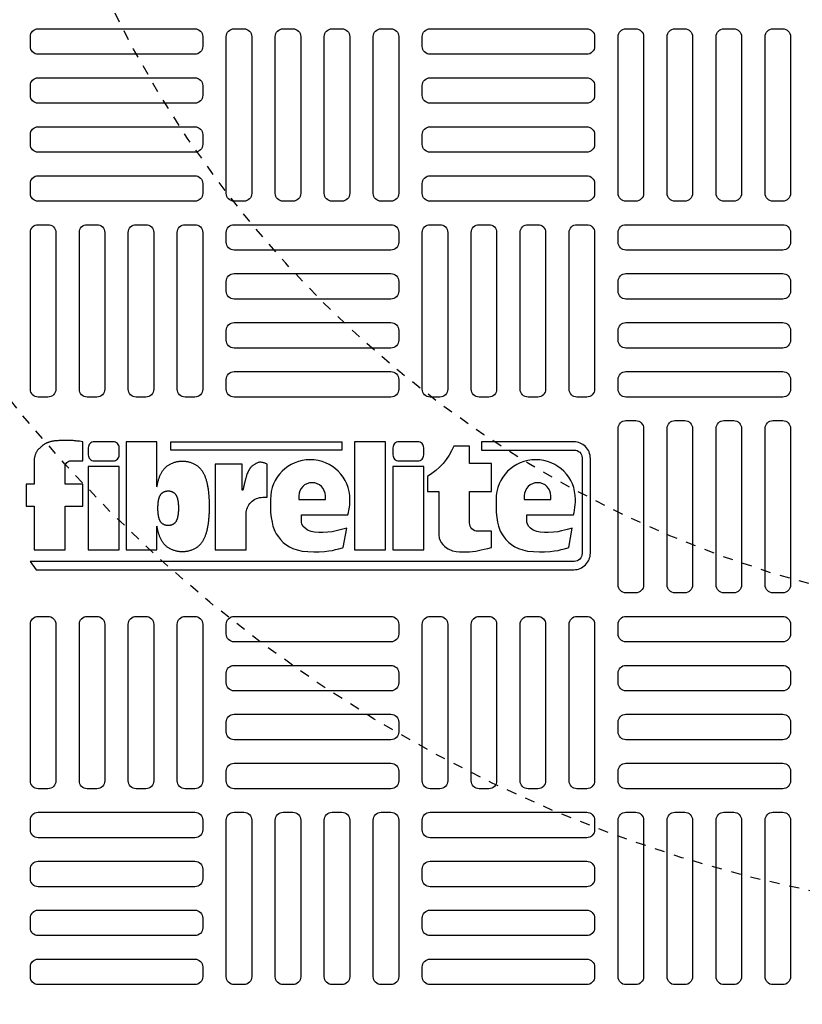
# Model space of a CAD drawing. Extents: x -285 to 5863, y 308 to 3178.
# Tile 598 of 622: x 5261 to 5269, y 1383 to 1393. Entities that reach past the tile are written whole.
import ezdxf

# ---------------------------------------------------------------- set-up
doc = ezdxf.new("R2010")
doc.units = 0
doc.header["$MEASUREMENT"] = 0
doc.linetypes.add('HIDDEN2', pattern=[0.28125, 0.1875, -0.09375])
doc.layers.get('DEFPOINTS').update_dxf_attribs({"linetype": 'CONTINUOUS'})
for name, color, linetype in [('TANK-MANHOLE-COVER-40', 2, 'CONTINUOUS'), ('TANK-MANHOLE-COVER-HATCH-40', 252, 'CONTINUOUS'), ('TANK-SLOPE', 3, 'CONTINUOUS')]:
    doc.layers.add(name, color=color, linetype=linetype)

msp = doc.modelspace()

# ---------------------------------------------------------------- linework, layer by layer
at = {"layer": 'DEFPOINTS', "color": 8, "linetype": 'HIDDEN2', "ltscale": 0.125}
msp.add_circle((5271.97805, 1398.01916), 14, dxfattribs=at)
msp.add_circle((5271.97805, 1398.01916), 14, dxfattribs=at)
msp.add_circle((5271.97805, 1398.01916), 14, dxfattribs=at)
msp.add_circle((5271.97805, 1398.01916), 14, dxfattribs=at)
at = {"layer": 'DEFPOINTS', "color": 8, "linetype": 'HIDDEN2', "ltscale": 0.5}
msp.add_circle((5271.97805, 1398.01916), 11, dxfattribs=at)
msp.add_circle((5271.97805, 1398.01916), 11, dxfattribs=at)
msp.add_circle((5271.97805, 1398.01916), 11, dxfattribs=at)
msp.add_circle((5271.97805, 1398.01916), 11, dxfattribs=at)
at = {"layer": 'TANK-MANHOLE-COVER-40', "color": 2}
for points in [[(5261.30896, 1388.65603), (5261.30896, 1388.40261), (5261.22744, 1388.40261), (5261.22744, 1388.1826), (5261.30896, 1388.1826), (5261.30896, 1387.74258), (5261.61895, 1387.74258), (5261.61895, 1388.1826), (5261.79718, 1388.1826), (5261.79718, 1388.40261), (5261.61895, 1388.40261), (5261.61895, 1388.57847, -0.4142136), (5261.67854, 1388.63806), (5261.79718, 1388.63806), (5261.79718, 1388.82969)], [(5263.40558, 1388.34209), (5263.39979, 1388.34209), (5263.39979, 1388.60309), (5263.12857, 1388.60309), (5263.12857, 1387.74258), (5263.43856, 1387.74258), (5263.43856, 1388.10444, -0.4142136), (5263.60542, 1388.2713), (5263.64911, 1388.2713), (5263.64911, 1388.60309, 0.0155145), (5263.63554, 1388.60992, 0.0247331), (5263.6267, 1388.61351, 0.0059457), (5263.61104, 1388.61878, 0.0128698), (5263.60372, 1388.62094, 0.049414), (5263.58723, 1388.62364, 0.0539295), (5263.57194, 1388.62297, 0.0366274), (5263.55745, 1388.61965, 0.0425645), (5263.54557, 1388.61486, 0.0062906), (5263.53522, 1388.60946, 0.008872), (5263.52799, 1388.60541, 0.0093213), (5263.51646, 1388.59837, 0.0097415), (5263.50568, 1388.59122, 0.0289061), (5263.49549, 1388.58325, 0.0276934), (5263.48585, 1388.57379, 0.0266299), (5263.47678, 1388.56271, 0.0416471), (5263.47199, 1388.55489, 0.0002646), (5263.46704, 1388.54504, 0.0001633), (5263.45903, 1388.52907, 0.000116), (5263.44982, 1388.51067, 0.0006659), (5263.44822, 1388.50746, 0.0348426), (5263.44562, 1388.50117, 0.014153), (5263.44078, 1388.48517, 0.0016759), (5263.43706, 1388.47129, -0.0030302), (5263.43334, 1388.45742, -0.0003982), (5263.42962, 1388.44393, 0.0007237), (5263.42591, 1388.43045, 0.0016601), (5263.42152, 1388.41422, 0.0066972), (5263.4205, 1388.41018, 0.0037939), (5263.41964, 1388.40644, 0.0006926), (5263.41509, 1388.38587, 0.0002719), (5263.41454, 1388.38336, 0.0000196), (5263.40698, 1388.34871, 0.0026773), (5263.4059, 1388.34367, 0.0001013), (5263.40558, 1388.34209)]]:
    msp.add_lwpolyline(points, format="xyb", dxfattribs=at)
for points in [[(5265.80228, 1388.82969), (5265.80228, 1388.74627), (5266.73478, 1388.74627, -0.4142136), (5266.8133, 1388.66775), (5266.8133, 1387.7053, -0.4142136), (5266.73478, 1387.62678), (5261.26705, 1387.62678), (5261.32998, 1387.54336), (5266.72988, 1387.54336, 0.4142136), (5266.89673, 1387.71021), (5266.89673, 1388.66284, 0.4142136), (5266.72988, 1388.82969)], [(5261.91201, 1388.63806), (5262.10282, 1388.63806, 0.4142136), (5262.16241, 1388.69765), (5262.16241, 1388.7701, 0.4142136), (5262.10282, 1388.82969), (5261.91201, 1388.82969, 0.4142136), (5261.85242, 1388.7701), (5261.85242, 1388.69765, 0.4142136)], [(5264.97246, 1388.63806), (5265.16327, 1388.63806, 0.4142136), (5265.22286, 1388.69765), (5265.22286, 1388.7701, 0.4142136), (5265.16327, 1388.82969), (5264.97246, 1388.82969, 0.4142136), (5264.91287, 1388.7701), (5264.91287, 1388.69765, 0.4142136)], [(5265.9031, 1387.76586), (5265.9031, 1387.92941), (5265.76628, 1387.92941, -0.4142136), (5265.68285, 1388.01284), (5265.68285, 1388.32998), (5265.9031, 1388.32998), (5265.9031, 1388.61069), (5265.68285, 1388.61069), (5265.68285, 1388.78461), (5265.52344, 1388.78461, -0.1618679), (5265.26147, 1388.48171), (5265.26147, 1388.32872), (5265.37287, 1388.32872), (5265.37287, 1387.894), (5265.37909, 1387.86155), (5265.38662, 1387.83607), (5265.39822, 1387.81579), (5265.4133, 1387.79783), (5265.43069, 1387.78103), (5265.45098, 1387.76423), (5265.46954, 1387.75206), (5265.51244, 1387.73468), (5265.54897, 1387.72773), (5265.58086, 1387.72426), (5265.60811, 1387.72426), (5265.64464, 1387.72426), (5265.68232, 1387.72426), (5265.71363, 1387.72657), (5265.7461, 1387.73063), (5265.77219, 1387.73584), (5265.8006, 1387.7428), (5265.83017, 1387.74917), (5265.86728, 1387.75786)], [(5264.44867, 1387.96268), (5264.39714, 1387.94821), (5264.36966, 1387.93997), (5264.34126, 1387.93265), (5264.30278, 1387.92533), (5264.25973, 1387.92075), (5264.20752, 1387.91892), (5264.16904, 1387.91801), (5264.12599, 1387.92167), (5264.09118, 1387.92808), (5264.05637, 1387.93997), (5264.02981, 1387.96011), (5264.01235, 1387.97763), (5263.99783, 1388.00269), (5263.99307, 1388.02099), (5263.99307, 1388.09436), (5264.45965, 1388.09436), (5264.46713, 1388.11697), (5264.47064, 1388.13801), (5264.47571, 1388.17151), (5264.47883, 1388.19684), (5264.48, 1388.22099), (5264.48091, 1388.25017, 1), (5263.68272, 1388.25017), (5263.68325, 1388.21022), (5263.68417, 1388.16124), (5263.68325, 1388.11965), (5263.69065, 1388.06697), (5263.69805, 1388.02168), (5263.7073, 1387.98009), (5263.72487, 1387.93203), (5263.7406, 1387.90338), (5263.76187, 1387.87381), (5263.78222, 1387.84608), (5263.80997, 1387.81836), (5263.83865, 1387.7971), (5263.87287, 1387.77492), (5263.9071, 1387.75828), (5263.9515, 1387.74165), (5263.9996, 1387.73148), (5264.05787, 1387.72501), (5264.11892, 1387.72409), (5264.17072, 1387.72409), (5264.22714, 1387.72778), (5264.27062, 1387.73333), (5264.30577, 1387.73795), (5264.33722, 1387.74627), (5264.36959, 1387.75366), (5264.40567, 1387.76475), (5264.41309, 1387.76821)], [(5266.25912, 1388.02099), (5266.25912, 1388.09436), (5266.7257, 1388.09436), (5266.73319, 1388.11697), (5266.7367, 1388.13801), (5266.74176, 1388.17151), (5266.74488, 1388.19684), (5266.74605, 1388.22099), (5266.74696, 1388.25017, 1), (5265.94877, 1388.25017), (5265.9493, 1388.21022), (5265.95023, 1388.16124), (5265.9493, 1388.11965), (5265.9567, 1388.06697), (5265.9641, 1388.02168), (5265.97335, 1387.98009), (5265.99093, 1387.93203), (5266.00665, 1387.90338), (5266.02793, 1387.87381), (5266.04827, 1387.84608), (5266.07602, 1387.81836), (5266.1047, 1387.7971), (5266.13892, 1387.77492), (5266.17315, 1387.75828), (5266.21755, 1387.74165), (5266.26565, 1387.73148), (5266.32392, 1387.72501), (5266.38497, 1387.72409), (5266.43677, 1387.72409), (5266.4932, 1387.72778), (5266.53667, 1387.73333), (5266.57182, 1387.73795), (5266.60327, 1387.74627), (5266.63565, 1387.75366), (5266.67172, 1387.76475), (5266.67914, 1387.76821), (5266.71472, 1387.96268), (5266.66319, 1387.94821), (5266.63571, 1387.93997), (5266.60731, 1387.93265), (5266.56884, 1387.92533), (5266.52579, 1387.92075), (5266.47357, 1387.91892), (5266.4351, 1387.91801), (5266.39204, 1387.92167), (5266.35724, 1387.92808), (5266.32243, 1387.93997), (5266.29586, 1387.96011), (5266.2784, 1387.97763), (5266.26388, 1388.00269)], [(5264.23388, 1388.25017), (5264.23388, 1388.28485, 1), (5263.96712, 1388.28485), (5263.96712, 1388.25017)], [(5266.49994, 1388.25017), (5266.49994, 1388.28485, 1), (5266.23317, 1388.28485), (5266.23317, 1388.25017)]]:
    msp.add_lwpolyline(points, format="xyb", close=True, dxfattribs=at)
for points in [[(5261.79718, 1388.82969), (5261.77953, 1388.832), (5261.76408, 1388.83397), (5261.75056, 1388.83566), (5261.73866, 1388.83707), (5261.72808, 1388.83825), (5261.71852, 1388.83923), (5261.7097, 1388.84003), (5261.7013, 1388.84068), (5261.69308, 1388.84121), (5261.68498, 1388.84163), (5261.67697, 1388.84197), (5261.66904, 1388.84222), (5261.66117, 1388.84241), (5261.65333, 1388.84255), (5261.64552, 1388.84264), (5261.63772, 1388.84271), (5261.6299, 1388.84276), (5261.62204, 1388.84279), (5261.61413, 1388.84278), (5261.60614, 1388.84273), (5261.59806, 1388.84263), (5261.58986, 1388.84247), (5261.58153, 1388.84224), (5261.57304, 1388.84193), (5261.56439, 1388.84153), (5261.55565, 1388.84105), (5261.54691, 1388.84048), (5261.53825, 1388.83983), (5261.52976, 1388.8391), (5261.52153, 1388.8383), (5261.51363, 1388.83741), (5261.50617, 1388.83645), (5261.49919, 1388.83542), (5261.49267, 1388.83431), (5261.48657, 1388.83314), (5261.48081, 1388.83191), (5261.47536, 1388.83062), (5261.47016, 1388.82928), (5261.46515, 1388.82788), (5261.46028, 1388.82644), (5261.45551, 1388.82494), (5261.45082, 1388.82339), (5261.4462, 1388.82177), (5261.44166, 1388.82006), (5261.43719, 1388.81825), (5261.43277, 1388.81631), (5261.42841, 1388.81425), (5261.4241, 1388.81204), (5261.41984, 1388.80968), (5261.41565, 1388.80718), (5261.41155, 1388.8046), (5261.40756, 1388.80195), (5261.40371, 1388.79927), (5261.40003, 1388.79659), (5261.39653, 1388.79395), (5261.39325, 1388.79138), (5261.39019, 1388.78891), (5261.3873, 1388.7865), (5261.38454, 1388.78411), (5261.38184, 1388.78172), (5261.37914, 1388.77929), (5261.3764, 1388.77677), (5261.37355, 1388.77414), (5261.37054, 1388.77136), (5261.36733, 1388.76839), (5261.36394, 1388.76524), (5261.36044, 1388.76193), (5261.35688, 1388.75847), (5261.3533, 1388.75486), (5261.34975, 1388.75113), (5261.34629, 1388.74729), (5261.34298, 1388.74335), (5261.33984, 1388.73931), (5261.33688, 1388.73514), (5261.33409, 1388.73083), (5261.33145, 1388.72632), (5261.32895, 1388.72159), (5261.32657, 1388.7166), (5261.32431, 1388.71132), (5261.32215, 1388.70571), (5261.32008, 1388.69977), (5261.31811, 1388.69356), (5261.31625, 1388.68718), (5261.31451, 1388.68073), (5261.3129, 1388.67429), (5261.31143, 1388.66796), (5261.31012, 1388.66185), (5261.30896, 1388.65603)], [(5262.54208, 1388.37793), (5262.54208, 1388.82969), (5262.23209, 1388.82969), (5262.23209, 1387.74258), (5262.54208, 1387.74258), (5262.54208, 1387.98059)], [(5262.54208, 1388.37793), (5262.54289, 1388.3823), (5262.54463, 1388.39109), (5262.54647, 1388.39985), (5262.54839, 1388.40852), (5262.55038, 1388.41705), (5262.55243, 1388.42539), (5262.55453, 1388.43354), (5262.55671, 1388.4415), (5262.55897, 1388.44927), (5262.56131, 1388.45687), (5262.56375, 1388.46429), (5262.56629, 1388.47154), (5262.56894, 1388.47863), (5262.57171, 1388.48556), (5262.5746, 1388.49234), (5262.57763, 1388.49897), (5262.58079, 1388.50547), (5262.58408, 1388.51185), (5262.58753, 1388.5181), (5262.59112, 1388.52425), (5262.59487, 1388.5303), (5262.59877, 1388.53625), (5262.60283, 1388.54209), (5262.60704, 1388.5478), (5262.61141, 1388.55337), (5262.61592, 1388.55878), (5262.62057, 1388.56402), (5262.62536, 1388.56906), (5262.63028, 1388.5739), (5262.63535, 1388.57851), (5262.64056, 1388.58292), (5262.64594, 1388.58712), (5262.6515, 1388.59115), (5262.65726, 1388.59501), (5262.66324, 1388.59872), (5262.66945, 1388.6023), (5262.67591, 1388.60575), (5262.68262, 1388.60909), (5262.68957, 1388.61231), (5262.69673, 1388.61538), (5262.70406, 1388.61829), (5262.71154, 1388.62101), (5262.71914, 1388.62354), (5262.72682, 1388.62584), (5262.73457, 1388.62791), (5262.74234, 1388.62972), (5262.75013, 1388.63127), (5262.75795, 1388.63258), (5262.76578, 1388.63364), (5262.77363, 1388.63445), (5262.78148, 1388.63503), (5262.78935, 1388.63538), (5262.79722, 1388.63549), (5262.80508, 1388.63538), (5262.81295, 1388.63503), (5262.8208, 1388.63445), (5262.82865, 1388.63364), (5262.83648, 1388.63258), (5262.8443, 1388.63127), (5262.85209, 1388.62972), (5262.85986, 1388.62791), (5262.86761, 1388.62584), (5262.87529, 1388.62354), (5262.88289, 1388.62101), (5262.89037, 1388.61829), (5262.8977, 1388.61538), (5262.90486, 1388.61231), (5262.91181, 1388.60909), (5262.91852, 1388.60575), (5262.92498, 1388.6023), (5262.93119, 1388.59872), (5262.93717, 1388.59501), (5262.94293, 1388.59115), (5262.94849, 1388.58712), (5262.95387, 1388.58292), (5262.95908, 1388.57851), (5262.96415, 1388.5739), (5262.96907, 1388.56906), (5262.97386, 1388.56402), (5262.97851, 1388.55878), (5262.98302, 1388.55337), (5262.98739, 1388.5478), (5262.9916, 1388.54209), (5262.99566, 1388.53625), (5262.99956, 1388.5303), (5263.00331, 1388.52425), (5263.0069, 1388.5181), (5263.01035, 1388.51185), (5263.01364, 1388.50547), (5263.0168, 1388.49897), (5263.01983, 1388.49234), (5263.02272, 1388.48556), (5263.02549, 1388.47863), (5263.02814, 1388.47154), (5263.03068, 1388.46429), (5263.03312, 1388.45687), (5263.03546, 1388.44927), (5263.03772, 1388.4415), (5263.0399, 1388.43354), (5263.042, 1388.42539), (5263.04405, 1388.41705), (5263.04604, 1388.40852), (5263.04796, 1388.39985), (5263.0498, 1388.39109), (5263.05154, 1388.3823), (5263.05317, 1388.37354), (5263.05467, 1388.36486), (5263.05603, 1388.35632), (5263.05723, 1388.34797), (5263.05826, 1388.33986), (5263.05915, 1388.33198), (5263.0599, 1388.32428), (5263.06056, 1388.31674), (5263.06114, 1388.30933), (5263.06167, 1388.30201), (5263.06216, 1388.29475), (5263.06265, 1388.28753), (5263.06315, 1388.28031), (5263.06366, 1388.27311), (5263.06418, 1388.26594), (5263.06468, 1388.25881), (5263.06518, 1388.25173), (5263.06565, 1388.24473), (5263.06609, 1388.23781), (5263.06649, 1388.23099), (5263.06686, 1388.22428), (5263.06717, 1388.21766), (5263.06744, 1388.21113), (5263.06767, 1388.20467), (5263.06784, 1388.19827), (5263.06797, 1388.19191), (5263.06805, 1388.18558), (5263.06807, 1388.17926), (5263.06805, 1388.17294), (5263.06797, 1388.16661), (5263.06784, 1388.16025), (5263.06767, 1388.15385), (5263.06744, 1388.14739), (5263.06717, 1388.14086), (5263.06686, 1388.13425), (5263.06649, 1388.12753), (5263.06609, 1388.12071), (5263.06565, 1388.11379), (5263.06518, 1388.10679), (5263.06468, 1388.09972), (5263.06418, 1388.09259), (5263.06366, 1388.08541), (5263.06315, 1388.07821), (5263.06265, 1388.07099), (5263.06216, 1388.06377), (5263.06167, 1388.05652), (5263.06114, 1388.0492), (5263.06056, 1388.04178), (5263.0599, 1388.03424), (5263.05915, 1388.02655), (5263.05826, 1388.01866), (5263.05723, 1388.01055), (5263.05603, 1388.00221), (5263.05467, 1387.99367), (5263.05317, 1387.98499), (5263.05154, 1387.97622), (5263.0498, 1387.96743), (5263.04796, 1387.95868), (5263.04604, 1387.95), (5263.04405, 1387.94147), (5263.042, 1387.93313), (5263.0399, 1387.92498), (5263.03772, 1387.91702), (5263.03546, 1387.90925), (5263.03312, 1387.90165), (5263.03068, 1387.89423), (5263.02814, 1387.88698), (5263.02549, 1387.87989), (5263.02272, 1387.87296), (5263.01983, 1387.86619), (5263.0168, 1387.85955), (5263.01364, 1387.85305), (5263.01035, 1387.84668), (5263.0069, 1387.84042), (5263.00331, 1387.83427), (5262.99956, 1387.82822), (5262.99566, 1387.82228), (5262.9916, 1387.81644), (5262.98739, 1387.81072), (5262.98302, 1387.80515), (5262.97851, 1387.79974), (5262.97386, 1387.7945), (5262.96907, 1387.78946), (5262.96415, 1387.78462), (5262.95908, 1387.78001), (5262.95387, 1387.77561), (5262.94849, 1387.7714), (5262.94293, 1387.76737), (5262.93717, 1387.76351), (5262.93119, 1387.7598), (5262.92498, 1387.75623), (5262.91852, 1387.75277), (5262.91181, 1387.74943), (5262.90486, 1387.74622), (5262.8977, 1387.74315), (5262.89037, 1387.74024), (5262.88289, 1387.73751), (5262.87529, 1387.73499), (5262.86761, 1387.73268), (5262.85986, 1387.73062), (5262.85209, 1387.72881), (5262.8443, 1387.72725), (5262.83648, 1387.72594), (5262.82865, 1387.72489), (5262.8208, 1387.72407), (5262.81295, 1387.72349), (5262.80508, 1387.72315), (5262.79722, 1387.72303), (5262.78935, 1387.72315), (5262.78148, 1387.72349), (5262.77363, 1387.72407), (5262.76578, 1387.72489), (5262.75795, 1387.72594), (5262.75013, 1387.72725), (5262.74234, 1387.72881), (5262.73457, 1387.73062), (5262.72682, 1387.73268), (5262.71914, 1387.73499), (5262.71154, 1387.73751), (5262.70406, 1387.74024), (5262.69673, 1387.74315), (5262.68957, 1387.74622), (5262.68262, 1387.74943), (5262.67591, 1387.75277), (5262.66945, 1387.75623), (5262.66324, 1387.7598), (5262.65726, 1387.76351), (5262.6515, 1387.76737), (5262.64594, 1387.7714), (5262.64056, 1387.77561), (5262.63535, 1387.78001), (5262.63028, 1387.78462), (5262.62536, 1387.78946), (5262.62057, 1387.7945), (5262.61592, 1387.79974), (5262.61141, 1387.80515), (5262.60704, 1387.81072), (5262.60283, 1387.81644), (5262.59877, 1387.82228), (5262.59487, 1387.82822), (5262.59112, 1387.83427), (5262.58753, 1387.84042), (5262.58408, 1387.84668), (5262.58079, 1387.85305), (5262.57763, 1387.85955), (5262.5746, 1387.86619), (5262.57171, 1387.87296), (5262.56894, 1387.87989), (5262.56629, 1387.88698), (5262.56375, 1387.89423), (5262.56131, 1387.90165), (5262.55897, 1387.90925), (5262.55671, 1387.91702), (5262.55453, 1387.92498), (5262.55243, 1387.93313), (5262.55038, 1387.94147), (5262.54839, 1387.95), (5262.54647, 1387.95868), (5262.54463, 1387.96743), (5262.54289, 1387.97622), (5262.54208, 1387.98059)]]:
    msp.add_lwpolyline(points, dxfattribs=at)
for points in [[(5262.68265, 1388.74627), (5262.68265, 1388.82969), (5264.4009, 1388.82969), (5264.4009, 1388.74627)], [(5264.52729, 1387.74258), (5264.83728, 1387.74258), (5264.83728, 1388.82969), (5264.52729, 1388.82969)], [(5261.85242, 1387.74258), (5262.16241, 1387.74258), (5262.16241, 1388.58184), (5261.85242, 1388.58184)], [(5264.91287, 1387.74258), (5265.22286, 1387.74258), (5265.22286, 1388.58184), (5264.91287, 1388.58184)], [(5262.75801, 1388.14156), (5262.75785, 1388.13896), (5262.75768, 1388.13632), (5262.7575, 1388.13364), (5262.75732, 1388.13094), (5262.75712, 1388.12821), (5262.75693, 1388.12547), (5262.75673, 1388.12272), (5262.75654, 1388.11996), (5262.75635, 1388.1172), (5262.75616, 1388.11443), (5262.75596, 1388.11164), (5262.75574, 1388.1088), (5262.75549, 1388.10592), (5262.7552, 1388.10298), (5262.75486, 1388.09997), (5262.75447, 1388.09687), (5262.75401, 1388.09368), (5262.75349, 1388.09042), (5262.75292, 1388.0871), (5262.7523, 1388.08376), (5262.75163, 1388.0804), (5262.75093, 1388.07705), (5262.75019, 1388.07374), (5262.74943, 1388.07048), (5262.74865, 1388.06729), (5262.74785, 1388.06418), (5262.74701, 1388.06114), (5262.74615, 1388.05817), (5262.74526, 1388.05527), (5262.74433, 1388.05243), (5262.74336, 1388.04966), (5262.74234, 1388.04695), (5262.74128, 1388.04431), (5262.74018, 1388.04172), (5262.73902, 1388.03918), (5262.73782, 1388.0367), (5262.73656, 1388.03426), (5262.73524, 1388.03187), (5262.73387, 1388.02952), (5262.73244, 1388.02721), (5262.73095, 1388.02494), (5262.72939, 1388.02271), (5262.72779, 1388.02053), (5262.72612, 1388.0184), (5262.7244, 1388.01633), (5262.72262, 1388.01433), (5262.72079, 1388.0124), (5262.71891, 1388.01056), (5262.71697, 1388.00879), (5262.71498, 1388.00711), (5262.71293, 1388.0055), (5262.7108, 1388.00397), (5262.7086, 1388.00249), (5262.70632, 1388.00107), (5262.70394, 1387.99971), (5262.70148, 1387.99839), (5262.69891, 1387.99711), (5262.69626, 1387.99588), (5262.69352, 1387.99471), (5262.69072, 1387.9936), (5262.68786, 1387.99256), (5262.68496, 1387.99159), (5262.68202, 1387.99071), (5262.67907, 1387.98992), (5262.6761, 1387.98923), (5262.67312, 1387.98864), (5262.67013, 1387.98814), (5262.66714, 1387.98773), (5262.66414, 1387.98742), (5262.66114, 1387.9872), (5262.65814, 1387.98707), (5262.65513, 1387.98703), (5262.65213, 1387.98707), (5262.64912, 1387.9872), (5262.64612, 1387.98742), (5262.64312, 1387.98773), (5262.64013, 1387.98814), (5262.63714, 1387.98864), (5262.63416, 1387.98923), (5262.6312, 1387.98992), (5262.62824, 1387.99071), (5262.6253, 1387.99159), (5262.6224, 1387.99256), (5262.61954, 1387.9936), (5262.61674, 1387.99471), (5262.61401, 1387.99588), (5262.61135, 1387.99711), (5262.60878, 1387.99839), (5262.60632, 1387.99971), (5262.60395, 1388.00107), (5262.60166, 1388.00249), (5262.59946, 1388.00397), (5262.59734, 1388.0055), (5262.59528, 1388.00711), (5262.59329, 1388.00879), (5262.59136, 1388.01056), (5262.58947, 1388.0124), (5262.58764, 1388.01433), (5262.58587, 1388.01633), (5262.58414, 1388.0184), (5262.58248, 1388.02053), (5262.58087, 1388.02271), (5262.57932, 1388.02494), (5262.57782, 1388.02721), (5262.57639, 1388.02952), (5262.57502, 1388.03187), (5262.5737, 1388.03426), (5262.57244, 1388.0367), (5262.57124, 1388.03918), (5262.57008, 1388.04172), (5262.56898, 1388.04431), (5262.56792, 1388.04695), (5262.56691, 1388.04966), (5262.56594, 1388.05243), (5262.565, 1388.05527), (5262.56411, 1388.05817), (5262.56325, 1388.06114), (5262.56242, 1388.06418), (5262.56161, 1388.06729), (5262.56083, 1388.07048), (5262.56007, 1388.07374), (5262.55933, 1388.07705), (5262.55863, 1388.0804), (5262.55797, 1388.08376), (5262.55734, 1388.0871), (5262.55677, 1388.09042), (5262.55625, 1388.09368), (5262.55579, 1388.09687), (5262.5554, 1388.09997), (5262.55506, 1388.10298), (5262.55477, 1388.10592), (5262.55452, 1388.1088), (5262.5543, 1388.11164), (5262.5541, 1388.11443), (5262.55391, 1388.1172), (5262.55372, 1388.11996), (5262.55353, 1388.12272), (5262.55333, 1388.12547), (5262.55314, 1388.12821), (5262.55295, 1388.13094), (5262.55276, 1388.13364), (5262.55258, 1388.13632), (5262.55241, 1388.13896), (5262.55225, 1388.14156), (5262.55211, 1388.14413), (5262.55199, 1388.14666), (5262.55189, 1388.14915), (5262.55181, 1388.15162), (5262.55174, 1388.15406), (5262.55169, 1388.15649), (5262.55166, 1388.15891), (5262.55165, 1388.16133), (5262.55166, 1388.16374), (5262.55169, 1388.16616), (5262.55174, 1388.16859), (5262.55181, 1388.17104), (5262.55189, 1388.1735), (5262.55199, 1388.176), (5262.55211, 1388.17852), (5262.55225, 1388.18109), (5262.55241, 1388.18369), (5262.55258, 1388.18634), (5262.55276, 1388.18901), (5262.55295, 1388.19172), (5262.55314, 1388.19444), (5262.55333, 1388.19718), (5262.55353, 1388.19993), (5262.55372, 1388.20269), (5262.55391, 1388.20545), (5262.5541, 1388.20822), (5262.5543, 1388.21102), (5262.55452, 1388.21385), (5262.55477, 1388.21673), (5262.55506, 1388.21967), (5262.5554, 1388.22268), (5262.55579, 1388.22578), (5262.55625, 1388.22897), (5262.55677, 1388.23223), (5262.55734, 1388.23555), (5262.55797, 1388.2389), (5262.55863, 1388.24225), (5262.55933, 1388.2456), (5262.56007, 1388.24891), (5262.56083, 1388.25217), (5262.56161, 1388.25536), (5262.56242, 1388.25847), (5262.56325, 1388.26151), (5262.56411, 1388.26448), (5262.565, 1388.26739), (5262.56594, 1388.27022), (5262.56691, 1388.27299), (5262.56792, 1388.2757), (5262.56898, 1388.27835), (5262.57008, 1388.28094), (5262.57124, 1388.28347), (5262.57244, 1388.28595), (5262.5737, 1388.28839), (5262.57502, 1388.29078), (5262.57639, 1388.29313), (5262.57782, 1388.29544), (5262.57932, 1388.29771), (5262.58087, 1388.29994), (5262.58248, 1388.30213), (5262.58414, 1388.30425), (5262.58587, 1388.30632), (5262.58764, 1388.30832), (5262.58947, 1388.31025), (5262.59136, 1388.3121), (5262.59329, 1388.31386), (5262.59528, 1388.31554), (5262.59734, 1388.31715), (5262.59946, 1388.31869), (5262.60166, 1388.32016), (5262.60395, 1388.32158), (5262.60632, 1388.32295), (5262.60878, 1388.32426), (5262.61135, 1388.32554), (5262.61401, 1388.32677), (5262.61674, 1388.32794), (5262.61954, 1388.32905), (5262.6224, 1388.3301), (5262.6253, 1388.33106), (5262.62824, 1388.33194), (5262.6312, 1388.33273), (5262.63416, 1388.33342), (5262.63714, 1388.33402), (5262.64013, 1388.33451), (5262.64312, 1388.33492), (5262.64612, 1388.33523), (5262.64912, 1388.33545), (5262.65213, 1388.33558), (5262.65513, 1388.33563), (5262.65814, 1388.33558), (5262.66114, 1388.33545), (5262.66414, 1388.33523), (5262.66714, 1388.33492), (5262.67013, 1388.33451), (5262.67312, 1388.33402), (5262.6761, 1388.33342), (5262.67907, 1388.33273), (5262.68202, 1388.33194), (5262.68496, 1388.33106), (5262.68786, 1388.3301), (5262.69072, 1388.32905), (5262.69352, 1388.32794), (5262.69626, 1388.32677), (5262.69891, 1388.32554), (5262.70148, 1388.32426), (5262.70394, 1388.32295), (5262.70632, 1388.32158), (5262.7086, 1388.32016), (5262.7108, 1388.31869), (5262.71293, 1388.31715), (5262.71498, 1388.31554), (5262.71697, 1388.31386), (5262.71891, 1388.3121), (5262.72079, 1388.31025), (5262.72262, 1388.30832), (5262.7244, 1388.30632), (5262.72612, 1388.30425), (5262.72779, 1388.30213), (5262.72939, 1388.29994), (5262.73095, 1388.29771), (5262.73244, 1388.29544), (5262.73387, 1388.29313), (5262.73524, 1388.29078), (5262.73656, 1388.28839), (5262.73782, 1388.28595), (5262.73902, 1388.28347), (5262.74018, 1388.28094), (5262.74128, 1388.27835), (5262.74234, 1388.2757), (5262.74336, 1388.27299), (5262.74433, 1388.27022), (5262.74526, 1388.26739), (5262.74615, 1388.26448), (5262.74701, 1388.26151), (5262.74785, 1388.25847), (5262.74865, 1388.25536), (5262.74943, 1388.25217), (5262.75019, 1388.24891), (5262.75093, 1388.2456), (5262.75163, 1388.24225), (5262.7523, 1388.2389), (5262.75292, 1388.23555), (5262.75349, 1388.23223), (5262.75401, 1388.22897), (5262.75447, 1388.22578), (5262.75486, 1388.22268), (5262.7552, 1388.21967), (5262.75549, 1388.21673), (5262.75574, 1388.21385), (5262.75596, 1388.21102), (5262.75616, 1388.20822), (5262.75635, 1388.20545), (5262.75654, 1388.20269), (5262.75673, 1388.19993), (5262.75693, 1388.19718), (5262.75712, 1388.19444), (5262.75732, 1388.19172), (5262.7575, 1388.18901), (5262.75768, 1388.18634), (5262.75785, 1388.18369), (5262.75801, 1388.18109), (5262.75815, 1388.17852), (5262.75827, 1388.176), (5262.75837, 1388.1735), (5262.75846, 1388.17104), (5262.75852, 1388.16859), (5262.75857, 1388.16616), (5262.7586, 1388.16374), (5262.75861, 1388.16133), (5262.7586, 1388.15891), (5262.75857, 1388.15649), (5262.75852, 1388.15406), (5262.75846, 1388.15162), (5262.75837, 1388.14915), (5262.75827, 1388.14666), (5262.75815, 1388.14413)]]:
    msp.add_lwpolyline(points, close=True, dxfattribs=at)
at = {"layer": 'TANK-MANHOLE-COVER-40', "color": 4, "linetype": 'Continuous'}
msp.add_circle((5271.97882, 1398.01916), 22.63902, dxfattribs=at)
at = {"layer": 'TANK-MANHOLE-COVER-40', "color": 1, "linetype": 'Continuous'}
msp.add_circle((5271.97882, 1398.01916), 22.44094, dxfattribs=at)
at = {"layer": 'TANK-MANHOLE-COVER-40', "color": 2, "linetype": 'Continuous'}
msp.add_circle((5271.97882, 1398.01916), 21.65354, dxfattribs=at)
at = {"layer": 'TANK-MANHOLE-COVER-HATCH-40', "linetype": 'Continuous', "flags": 128}
for points in [[(5261.27016, 1392.90105, -0.4142136), (5261.3489, 1392.97979), (5262.9237, 1392.97979, -0.4142136), (5263.00244, 1392.90105), (5263.00244, 1392.80262, -0.4142136), (5262.9237, 1392.72388), (5261.3489, 1392.72388, -0.4142136), (5261.27016, 1392.80262)], [(5263.41583, 1392.97979, -0.4142136), (5263.49457, 1392.90105), (5263.49457, 1391.32625, -0.4142136), (5263.41583, 1391.24751), (5263.3174, 1391.24751, -0.4142136), (5263.23866, 1391.32625), (5263.23866, 1392.90105, -0.4142136), (5263.3174, 1392.97979)], [(5263.90795, 1392.97979, -0.4142136), (5263.98669, 1392.90105), (5263.98669, 1391.32625, -0.4142136), (5263.90795, 1391.24751), (5263.80953, 1391.24751, -0.4142136), (5263.73079, 1391.32625), (5263.73079, 1392.90105, -0.4142136), (5263.80953, 1392.97979)], [(5264.40008, 1392.97979, -0.4142136), (5264.47882, 1392.90105), (5264.47882, 1391.32625, -0.4142136), (5264.40008, 1391.24751), (5264.30165, 1391.24751, -0.4142136), (5264.22291, 1391.32625), (5264.22291, 1392.90105, -0.4142136), (5264.30165, 1392.97979)], [(5264.8922, 1392.97979, -0.4142136), (5264.97094, 1392.90105), (5264.97094, 1391.32625, -0.4142136), (5264.8922, 1391.24751), (5264.79378, 1391.24751, -0.4142136), (5264.71504, 1391.32625), (5264.71504, 1392.90105, -0.4142136), (5264.79378, 1392.97979)], [(5265.20716, 1392.90105, -0.4142136), (5265.2859, 1392.97979), (5266.86071, 1392.97979, -0.4142136), (5266.93945, 1392.90105), (5266.93945, 1392.80262, -0.4142136), (5266.86071, 1392.72388), (5265.2859, 1392.72388, -0.4142136), (5265.20716, 1392.80262)], [(5267.35283, 1392.97979, -0.4142136), (5267.43157, 1392.90105), (5267.43157, 1391.32625, -0.4142136), (5267.35283, 1391.24751), (5267.25441, 1391.24751, -0.4142136), (5267.17567, 1391.32625), (5267.17567, 1392.90105, -0.4142136), (5267.25441, 1392.97979)], [(5267.84496, 1392.97979, -0.4142136), (5267.9237, 1392.90105), (5267.9237, 1391.32625, -0.4142136), (5267.84496, 1391.24751), (5267.74653, 1391.24751, -0.4142136), (5267.66779, 1391.32625), (5267.66779, 1392.90105, -0.4142136), (5267.74653, 1392.97979)], [(5268.33709, 1392.97979, -0.4142136), (5268.41583, 1392.90105), (5268.41583, 1391.32625, -0.4142136), (5268.33709, 1391.24751), (5268.23866, 1391.24751, -0.4142136), (5268.15992, 1391.32625), (5268.15992, 1392.90105, -0.4142136), (5268.23866, 1392.97979)], [(5268.82921, 1392.97979, -0.4142136), (5268.90795, 1392.90105), (5268.90795, 1391.32625, -0.4142136), (5268.82921, 1391.24751), (5268.73079, 1391.24751, -0.4142136), (5268.65205, 1391.32625), (5268.65205, 1392.90105, -0.4142136), (5268.73079, 1392.97979)], [(5261.27016, 1392.40892, -0.4142136), (5261.3489, 1392.48766), (5262.9237, 1392.48766, -0.4142136), (5263.00244, 1392.40892), (5263.00244, 1392.3105, -0.4142136), (5262.9237, 1392.23176), (5261.3489, 1392.23176, -0.4142136), (5261.27016, 1392.3105)], [(5265.20716, 1392.40892, -0.4142136), (5265.2859, 1392.48766), (5266.86071, 1392.48766, -0.4142136), (5266.93945, 1392.40892), (5266.93945, 1392.3105, -0.4142136), (5266.86071, 1392.23176), (5265.2859, 1392.23176, -0.4142136), (5265.20716, 1392.3105)], [(5261.27016, 1391.9168, -0.4142136), (5261.3489, 1391.99554), (5262.9237, 1391.99554, -0.4142136), (5263.00244, 1391.9168), (5263.00244, 1391.81837, -0.4142136), (5262.9237, 1391.73963), (5261.3489, 1391.73963, -0.4142136), (5261.27016, 1391.81837)], [(5265.20716, 1391.9168, -0.4142136), (5265.2859, 1391.99554), (5266.86071, 1391.99554, -0.4142136), (5266.93945, 1391.9168), (5266.93945, 1391.81837, -0.4142136), (5266.86071, 1391.73963), (5265.2859, 1391.73963, -0.4142136), (5265.20716, 1391.81837)], [(5261.27016, 1391.42467, -0.4142136), (5261.3489, 1391.50341), (5262.9237, 1391.50341, -0.4142136), (5263.00244, 1391.42467), (5263.00244, 1391.32625, -0.4142136), (5262.9237, 1391.24751), (5261.3489, 1391.24751, -0.4142136), (5261.27016, 1391.32625)], [(5265.20716, 1391.42467, -0.4142136), (5265.2859, 1391.50341), (5266.86071, 1391.50341, -0.4142136), (5266.93945, 1391.42467), (5266.93945, 1391.32625, -0.4142136), (5266.86071, 1391.24751), (5265.2859, 1391.24751, -0.4142136), (5265.20716, 1391.32625)], [(5261.44732, 1391.01129, -0.4142136), (5261.52606, 1390.93255), (5261.52606, 1389.35774, -0.4142136), (5261.44732, 1389.279), (5261.3489, 1389.279, -0.4142136), (5261.27016, 1389.35774), (5261.27016, 1390.93255, -0.4142136), (5261.3489, 1391.01129)], [(5261.93945, 1391.01129, -0.4142136), (5262.01819, 1390.93255), (5262.01819, 1389.35774, -0.4142136), (5261.93945, 1389.279), (5261.84102, 1389.279, -0.4142136), (5261.76228, 1389.35774), (5261.76228, 1390.93255, -0.4142136), (5261.84102, 1391.01129)], [(5262.43157, 1391.01129, -0.4142136), (5262.51031, 1390.93255), (5262.51031, 1389.35774, -0.4142136), (5262.43157, 1389.279), (5262.33315, 1389.279, -0.4142136), (5262.25441, 1389.35774), (5262.25441, 1390.93255, -0.4142136), (5262.33315, 1391.01129)], [(5262.9237, 1391.01129, -0.4142136), (5263.00244, 1390.93255), (5263.00244, 1389.35774, -0.4142136), (5262.9237, 1389.279), (5262.82527, 1389.279, -0.4142136), (5262.74653, 1389.35774), (5262.74653, 1390.93255, -0.4142136), (5262.82527, 1391.01129)], [(5264.97094, 1390.83412, -0.4142136), (5264.8922, 1390.75538), (5263.3174, 1390.75538, -0.4142136), (5263.23866, 1390.83412), (5263.23866, 1390.93255, -0.4142136), (5263.3174, 1391.01129), (5264.8922, 1391.01129, -0.4142136), (5264.97094, 1390.93255)], [(5265.38433, 1391.01129, -0.4142136), (5265.46307, 1390.93255), (5265.46307, 1389.35774, -0.4142136), (5265.38433, 1389.279), (5265.2859, 1389.279, -0.4142136), (5265.20716, 1389.35774), (5265.20716, 1390.93255, -0.4142136), (5265.2859, 1391.01129)], [(5265.87646, 1391.01129, -0.4142136), (5265.9552, 1390.93255), (5265.9552, 1389.35774, -0.4142136), (5265.87646, 1389.279), (5265.77803, 1389.279, -0.4142136), (5265.69929, 1389.35774), (5265.69929, 1390.93255, -0.4142136), (5265.77803, 1391.01129)], [(5266.36858, 1391.01129, -0.4142136), (5266.44732, 1390.93255), (5266.44732, 1389.35774, -0.4142136), (5266.36858, 1389.279), (5266.27016, 1389.279, -0.4142136), (5266.19142, 1389.35774), (5266.19142, 1390.93255, -0.4142136), (5266.27016, 1391.01129)], [(5266.86071, 1391.01129, -0.4142136), (5266.93945, 1390.93255), (5266.93945, 1389.35774, -0.4142136), (5266.86071, 1389.279), (5266.76228, 1389.279, -0.4142136), (5266.68354, 1389.35774), (5266.68354, 1390.93255, -0.4142136), (5266.76228, 1391.01129)], [(5268.90795, 1390.83412, -0.4142136), (5268.82921, 1390.75538), (5267.25441, 1390.75538, -0.4142136), (5267.17567, 1390.83412), (5267.17567, 1390.93255, -0.4142136), (5267.25441, 1391.01129), (5268.82921, 1391.01129, -0.4142136), (5268.90795, 1390.93255)], [(5264.97094, 1390.34199, -0.4142136), (5264.8922, 1390.26325), (5263.3174, 1390.26325, -0.4142136), (5263.23866, 1390.34199), (5263.23866, 1390.44042, -0.4142136), (5263.3174, 1390.51916), (5264.8922, 1390.51916, -0.4142136), (5264.97094, 1390.44042)], [(5268.90795, 1390.34199, -0.4142136), (5268.82921, 1390.26325), (5267.25441, 1390.26325, -0.4142136), (5267.17567, 1390.34199), (5267.17567, 1390.44042, -0.4142136), (5267.25441, 1390.51916), (5268.82921, 1390.51916, -0.4142136), (5268.90795, 1390.44042)], [(5264.97094, 1389.84987, -0.4142136), (5264.8922, 1389.77113), (5263.3174, 1389.77113, -0.4142136), (5263.23866, 1389.84987), (5263.23866, 1389.94829, -0.4142136), (5263.3174, 1390.02703), (5264.8922, 1390.02703, -0.4142136), (5264.97094, 1389.94829)], [(5268.90795, 1389.84987, -0.4142136), (5268.82921, 1389.77113), (5267.25441, 1389.77113, -0.4142136), (5267.17567, 1389.84987), (5267.17567, 1389.94829, -0.4142136), (5267.25441, 1390.02703), (5268.82921, 1390.02703, -0.4142136), (5268.90795, 1389.94829)], [(5264.97094, 1389.35774, -0.4142136), (5264.8922, 1389.279), (5263.3174, 1389.279, -0.4142136), (5263.23866, 1389.35774), (5263.23866, 1389.45617, -0.4142136), (5263.3174, 1389.53491), (5264.8922, 1389.53491, -0.4142136), (5264.97094, 1389.45617)], [(5268.90795, 1389.35774, -0.4142136), (5268.82921, 1389.279), (5267.25441, 1389.279, -0.4142136), (5267.17567, 1389.35774), (5267.17567, 1389.45617, -0.4142136), (5267.25441, 1389.53491), (5268.82921, 1389.53491, -0.4142136), (5268.90795, 1389.45617)], [(5267.35283, 1389.04278, -0.4142136), (5267.43157, 1388.96404), (5267.43157, 1387.38924, -0.4142136), (5267.35283, 1387.3105), (5267.25441, 1387.3105, -0.4142136), (5267.17567, 1387.38924), (5267.17567, 1388.96404, -0.4142136), (5267.25441, 1389.04278)], [(5267.84496, 1389.04278, -0.4142136), (5267.9237, 1388.96404), (5267.9237, 1387.38924, -0.4142136), (5267.84496, 1387.3105), (5267.74653, 1387.3105, -0.4142136), (5267.66779, 1387.38924), (5267.66779, 1388.96404, -0.4142136), (5267.74653, 1389.04278)], [(5268.33709, 1389.04278, -0.4142136), (5268.41583, 1388.96404), (5268.41583, 1387.38924, -0.4142136), (5268.33709, 1387.3105), (5268.23866, 1387.3105, -0.4142136), (5268.15992, 1387.38924), (5268.15992, 1388.96404, -0.4142136), (5268.23866, 1389.04278)], [(5268.82921, 1389.04278, -0.4142136), (5268.90795, 1388.96404), (5268.90795, 1387.38924, -0.4142136), (5268.82921, 1387.3105), (5268.73079, 1387.3105, -0.4142136), (5268.65205, 1387.38924), (5268.65205, 1388.96404, -0.4142136), (5268.73079, 1389.04278)], [(5261.44732, 1387.07428, -0.4142136), (5261.52606, 1386.99554), (5261.52606, 1385.42073, -0.4142136), (5261.44732, 1385.34199), (5261.3489, 1385.34199, -0.4142136), (5261.27016, 1385.42073), (5261.27016, 1386.99554, -0.4142136), (5261.3489, 1387.07428)], [(5261.93945, 1387.07428, -0.4142136), (5262.01819, 1386.99554), (5262.01819, 1385.42073, -0.4142136), (5261.93945, 1385.34199), (5261.84102, 1385.34199, -0.4142136), (5261.76228, 1385.42073), (5261.76228, 1386.99554, -0.4142136), (5261.84102, 1387.07428)], [(5262.43157, 1387.07428, -0.4142136), (5262.51031, 1386.99554), (5262.51031, 1385.42073, -0.4142136), (5262.43157, 1385.34199), (5262.33315, 1385.34199, -0.4142136), (5262.25441, 1385.42073), (5262.25441, 1386.99554, -0.4142136), (5262.33315, 1387.07428)], [(5262.9237, 1387.07428, -0.4142136), (5263.00244, 1386.99554), (5263.00244, 1385.42073, -0.4142136), (5262.9237, 1385.34199), (5262.82527, 1385.34199, -0.4142136), (5262.74653, 1385.42073), (5262.74653, 1386.99554, -0.4142136), (5262.82527, 1387.07428)], [(5264.97094, 1386.89711, -0.4142136), (5264.8922, 1386.81837), (5263.3174, 1386.81837, -0.4142136), (5263.23866, 1386.89711), (5263.23866, 1386.99554, -0.4142136), (5263.3174, 1387.07428), (5264.8922, 1387.07428, -0.4142136), (5264.97094, 1386.99554)], [(5265.38433, 1387.07428, -0.4142136), (5265.46307, 1386.99554), (5265.46307, 1385.42073, -0.4142136), (5265.38433, 1385.34199), (5265.2859, 1385.34199, -0.4142136), (5265.20716, 1385.42073), (5265.20716, 1386.99554, -0.4142136), (5265.2859, 1387.07428)], [(5265.87646, 1387.07428, -0.4142136), (5265.9552, 1386.99554), (5265.9552, 1385.42073, -0.4142136), (5265.87646, 1385.34199), (5265.77803, 1385.34199, -0.4142136), (5265.69929, 1385.42073), (5265.69929, 1386.99554, -0.4142136), (5265.77803, 1387.07428)], [(5266.36858, 1387.07428, -0.4142136), (5266.44732, 1386.99554), (5266.44732, 1385.42073, -0.4142136), (5266.36858, 1385.34199), (5266.27016, 1385.34199, -0.4142136), (5266.19142, 1385.42073), (5266.19142, 1386.99554, -0.4142136), (5266.27016, 1387.07428)], [(5266.86071, 1387.07428, -0.4142136), (5266.93945, 1386.99554), (5266.93945, 1385.42073, -0.4142136), (5266.86071, 1385.34199), (5266.76228, 1385.34199, -0.4142136), (5266.68354, 1385.42073), (5266.68354, 1386.99554, -0.4142136), (5266.76228, 1387.07428)], [(5268.90795, 1386.89711, -0.4142136), (5268.82921, 1386.81837), (5267.25441, 1386.81837, -0.4142136), (5267.17567, 1386.89711), (5267.17567, 1386.99554, -0.4142136), (5267.25441, 1387.07428), (5268.82921, 1387.07428, -0.4142136), (5268.90795, 1386.99554)], [(5264.97094, 1386.40499, -0.4142136), (5264.8922, 1386.32625), (5263.3174, 1386.32625, -0.4142136), (5263.23866, 1386.40499), (5263.23866, 1386.50341, -0.4142136), (5263.3174, 1386.58215), (5264.8922, 1386.58215, -0.4142136), (5264.97094, 1386.50341)], [(5268.90795, 1386.40499, -0.4142136), (5268.82921, 1386.32625), (5267.25441, 1386.32625, -0.4142136), (5267.17567, 1386.40499), (5267.17567, 1386.50341, -0.4142136), (5267.25441, 1386.58215), (5268.82921, 1386.58215, -0.4142136), (5268.90795, 1386.50341)], [(5264.97094, 1385.91286, -0.4142136), (5264.8922, 1385.83412), (5263.3174, 1385.83412, -0.4142136), (5263.23866, 1385.91286), (5263.23866, 1386.01129, -0.4142136), (5263.3174, 1386.09003), (5264.8922, 1386.09003, -0.4142136), (5264.97094, 1386.01129)], [(5268.90795, 1385.91286, -0.4142136), (5268.82921, 1385.83412), (5267.25441, 1385.83412, -0.4142136), (5267.17567, 1385.91286), (5267.17567, 1386.01129, -0.4142136), (5267.25441, 1386.09003), (5268.82921, 1386.09003, -0.4142136), (5268.90795, 1386.01129)], [(5264.97094, 1385.42073, -0.4142136), (5264.8922, 1385.34199), (5263.3174, 1385.34199, -0.4142136), (5263.23866, 1385.42073), (5263.23866, 1385.51916, -0.4142136), (5263.3174, 1385.5979), (5264.8922, 1385.5979, -0.4142136), (5264.97094, 1385.51916)], [(5268.90795, 1385.42073, -0.4142136), (5268.82921, 1385.34199), (5267.25441, 1385.34199, -0.4142136), (5267.17567, 1385.42073), (5267.17567, 1385.51916, -0.4142136), (5267.25441, 1385.5979), (5268.82921, 1385.5979, -0.4142136), (5268.90795, 1385.51916)], [(5261.27016, 1385.02703, -0.4142136), (5261.3489, 1385.10577), (5262.9237, 1385.10577, -0.4142136), (5263.00244, 1385.02703), (5263.00244, 1384.92861, -0.4142136), (5262.9237, 1384.84987), (5261.3489, 1384.84987, -0.4142136), (5261.27016, 1384.92861)], [(5263.41583, 1385.10577, -0.4142136), (5263.49457, 1385.02703), (5263.49457, 1383.45223, -0.4142136), (5263.41583, 1383.37349), (5263.3174, 1383.37349, -0.4142136), (5263.23866, 1383.45223), (5263.23866, 1385.02703, -0.4142136), (5263.3174, 1385.10577)], [(5263.90795, 1385.10577, -0.4142136), (5263.98669, 1385.02703), (5263.98669, 1383.45223, -0.4142136), (5263.90795, 1383.37349), (5263.80953, 1383.37349, -0.4142136), (5263.73079, 1383.45223), (5263.73079, 1385.02703, -0.4142136), (5263.80953, 1385.10577)], [(5264.40008, 1385.10577, -0.4142136), (5264.47882, 1385.02703), (5264.47882, 1383.45223, -0.4142136), (5264.40008, 1383.37349), (5264.30165, 1383.37349, -0.4142136), (5264.22291, 1383.45223), (5264.22291, 1385.02703, -0.4142136), (5264.30165, 1385.10577)], [(5264.8922, 1385.10577, -0.4142136), (5264.97094, 1385.02703), (5264.97094, 1383.45223, -0.4142136), (5264.8922, 1383.37349), (5264.79378, 1383.37349, -0.4142136), (5264.71504, 1383.45223), (5264.71504, 1385.02703, -0.4142136), (5264.79378, 1385.10577)], [(5265.20716, 1385.02703, -0.4142136), (5265.2859, 1385.10577), (5266.86071, 1385.10577, -0.4142136), (5266.93945, 1385.02703), (5266.93945, 1384.92861, -0.4142136), (5266.86071, 1384.84987), (5265.2859, 1384.84987, -0.4142136), (5265.20716, 1384.92861)], [(5267.35283, 1385.10577, -0.4142136), (5267.43157, 1385.02703), (5267.43157, 1383.45223, -0.4142136), (5267.35283, 1383.37349), (5267.25441, 1383.37349, -0.4142136), (5267.17567, 1383.45223), (5267.17567, 1385.02703, -0.4142136), (5267.25441, 1385.10577)], [(5267.84496, 1385.10577, -0.4142136), (5267.9237, 1385.02703), (5267.9237, 1383.45223, -0.4142136), (5267.84496, 1383.37349), (5267.74653, 1383.37349, -0.4142136), (5267.66779, 1383.45223), (5267.66779, 1385.02703, -0.4142136), (5267.74653, 1385.10577)], [(5268.33709, 1385.10577, -0.4142136), (5268.41583, 1385.02703), (5268.41583, 1383.45223, -0.4142136), (5268.33709, 1383.37349), (5268.23866, 1383.37349, -0.4142136), (5268.15992, 1383.45223), (5268.15992, 1385.02703, -0.4142136), (5268.23866, 1385.10577)], [(5268.82921, 1385.10577, -0.4142136), (5268.90795, 1385.02703), (5268.90795, 1383.45223, -0.4142136), (5268.82921, 1383.37349), (5268.73079, 1383.37349, -0.4142136), (5268.65205, 1383.45223), (5268.65205, 1385.02703, -0.4142136), (5268.73079, 1385.10577)], [(5261.27016, 1384.53491, -0.4142136), (5261.3489, 1384.61365), (5262.9237, 1384.61365, -0.4142136), (5263.00244, 1384.53491), (5263.00244, 1384.43648, -0.4142136), (5262.9237, 1384.35774), (5261.3489, 1384.35774, -0.4142136), (5261.27016, 1384.43648)], [(5265.20716, 1384.53491, -0.4142136), (5265.2859, 1384.61365), (5266.86071, 1384.61365, -0.4142136), (5266.93945, 1384.53491), (5266.93945, 1384.43648, -0.4142136), (5266.86071, 1384.35774), (5265.2859, 1384.35774, -0.4142136), (5265.20716, 1384.43648)], [(5261.27016, 1384.04278, -0.4142136), (5261.3489, 1384.12152), (5262.9237, 1384.12152, -0.4142136), (5263.00244, 1384.04278), (5263.00244, 1383.94436, -0.4142136), (5262.9237, 1383.86562), (5261.3489, 1383.86562, -0.4142136), (5261.27016, 1383.94436)], [(5265.20716, 1384.04278, -0.4142136), (5265.2859, 1384.12152), (5266.86071, 1384.12152, -0.4142136), (5266.93945, 1384.04278), (5266.93945, 1383.94436, -0.4142136), (5266.86071, 1383.86562), (5265.2859, 1383.86562, -0.4142136), (5265.20716, 1383.94436)], [(5261.27016, 1383.55066, -0.4142136), (5261.3489, 1383.6294), (5262.9237, 1383.6294, -0.4142136), (5263.00244, 1383.55066), (5263.00244, 1383.45223, -0.4142136), (5262.9237, 1383.37349), (5261.3489, 1383.37349, -0.4142136), (5261.27016, 1383.45223)], [(5265.20716, 1383.55066, -0.4142136), (5265.2859, 1383.6294), (5266.86071, 1383.6294, -0.4142136), (5266.93945, 1383.55066), (5266.93945, 1383.45223, -0.4142136), (5266.86071, 1383.37349), (5265.2859, 1383.37349, -0.4142136), (5265.20716, 1383.45223)]]:
    msp.add_lwpolyline(points, format="xyb", close=True, dxfattribs=at)
at = {"layer": 'TANK-SLOPE'}
msp.add_lwpolyline([(5283.57379, 1365.37841), (5327.52712, 1380.99195, 0.7059786), (5327.52765, 1415.04464), (5283.5748, 1430.65955, 1.4164736)], format="xyb", close=True, dxfattribs=at)

doc.saveas('drawing.dxf')
